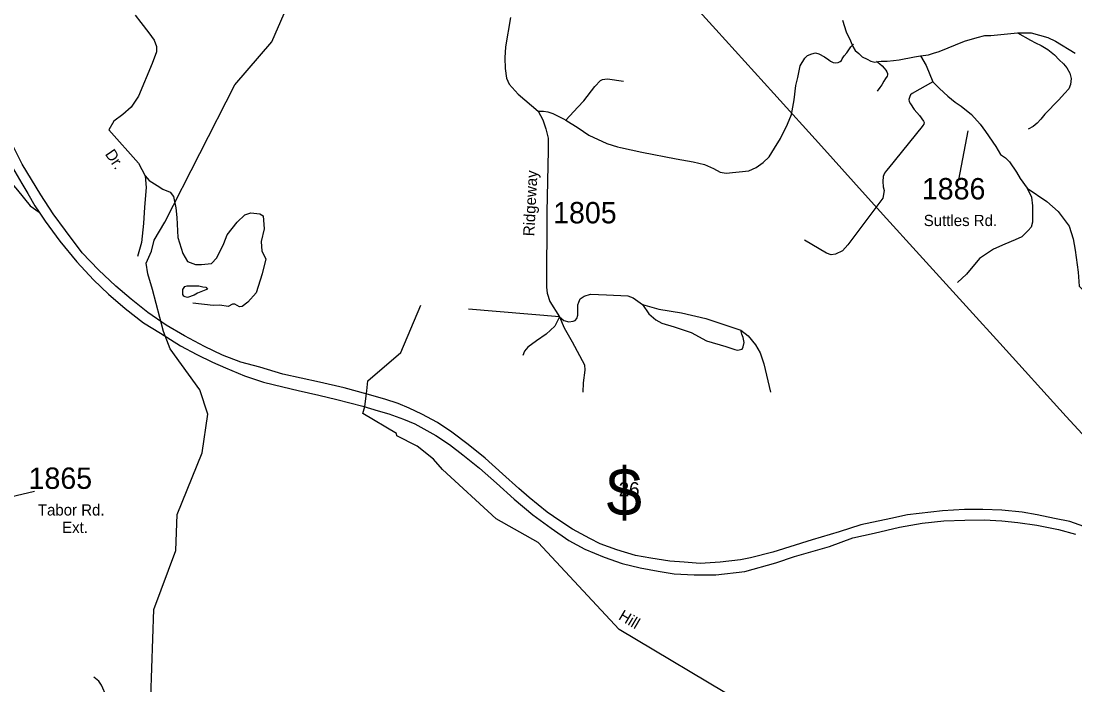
# Model space of a CAD drawing. Extents: x 884530 to 1028605, y 526725 to 653634.
# Drawn here: x 985963 to 992129, y 571686 to 575569 of the extents above; entities that cross this region are included whole.
import ezdxf

# ---------------------------------------------------------------- set-up
doc = ezdxf.new("R2010")
doc.units = 0
for name, color, linetype in [('Exist Hydrographic Creek Single Shore', 7, 'Continuous'), ('Exist Hydrographic Creek Single Shore Label', 7, 'Continuous'), ('Exist Hydrographic Pond Under 1500 Sq Ft', 7, 'Continuous'), ('Exist Road Non-System Type 51', 7, 'Continuous'), ('Exist Road Primary Interstate Divided Center Attributed', 7, 'Continuous'), ('Exist Road Primary Interstate Ramp 1 Lane Attributed', 7, 'Continuous'), ('Exist Road Primary Interstate Shield CELL', 7, 'Continuous'), ('Exist Road Secondary Type 51 Attributed', 7, 'Continuous'), ('Exist Road Secondary Type 51 Label', 7, 'Continuous'), ('Exist Road Secondary Type 51 Number Label', 7, 'Continuous'), ('Exist Utilities Electrical Transmission Line', 7, 'Continuous')]:
    doc.layers.add(name, color=color, linetype=linetype)

msp = doc.modelspace()

# ---------------------------------------------------------------- linework, layer by layer
at = {"layer": 'Exist Hydrographic Creek Single Shore'}
for points in [[(986722, 571612.5), (986739.9, 572127.4), (986868.6, 572472.7), (986875.9, 572682.6), (987021.8, 573043.9), (987054.7, 573269.7), (987009.6, 573411.7), (986834.5, 573651.6), (986796.3, 573754), (986731.2, 573999.3), (986703.9, 574091.2), (986693.7, 574152.5), (986726.1, 574223.9), (986741.4, 574286.9), (986804.3, 574392.4), (987213.2, 575196.3), (987430.5, 575447.8), (987502.8, 575613.8), (987599.7, 576002.3), (987777.9, 576336.8), (987926.3, 576524.2), (987955.8, 576654.8), (987920, 576822.9), (987831.8, 576926.4)], [(992129, 569991.5), (991817.2, 570086.7), (991402.1, 570225.1), (991152.4, 570473), (990908, 570642.1), (990788.3, 570795.4), (990710.6, 570957.8), (990598.8, 571101.2), (990412.4, 571259.2), (990181.8, 571582.2), (989462.7, 572010.2), (988988.2, 572518.6), (988742.9, 572658.1), (988427.7, 572946.7), (988376.5, 573007), (988281.2, 573083.6), (988162.1, 573143.2), (988158.7, 573156.8), (987963.1, 573274.2), (987975, 573315.1), (987985.2, 573407), (987992, 573464.9), (988184.4, 573630.9), (988302.6, 573907.5)]]:
    msp.add_lwpolyline(points, dxfattribs=at)
at = {"layer": 'Exist Hydrographic Pond Under 1500 Sq Ft'}
msp.add_lwpolyline([(986923.4, 573956.7), (986914.9, 573960.1), (986909.8, 573970.3), (986909.8, 573978.9), (986909.8, 573999.3), (986920, 574016.3), (986935.3, 574021.4), (986955.8, 574021.4), (986977.9, 574021.4), (987003.4, 574019.7), (987027.2, 574014.6), (987044.2, 574012.9), (987054.4, 574001), (987034, 573994.2), (986994.9, 573977.2), (986976.2, 573965.2), (986937, 573953.3)], close=True, dxfattribs=at)
at = {"layer": 'Exist Road Non-System Type 51'}
msp.add_line((989114.2, 573838.8), (988580, 573884.8), dxfattribs=at)
for points in [[(991792.5, 575500.6), (991868.5, 575458), (991899.1, 575441.2), (991932.1, 575426.4), (991970.7, 575402.5), (992009.9, 575370.9), (992037.7, 575342.9), (992062.2, 575319.6), (992082.1, 575295.6), (992099.8, 575265.3), (992107.7, 575232.5), (992104.4, 575198.6), (992093.1, 575172.7), (992068.9, 575145.3), (992035.1, 575108.2), (991952.8, 575024.3), (991930.1, 574995.3), (991907.6, 574972.6), (991884.9, 574951.7), (991855.9, 574937.1)], [(989149.6, 574988.8), (989221.8, 574943.9), (989284, 574901.4), (989390.2, 574852.8), (989452.6, 574834.3), (989469.5, 574830.5), (989595.2, 574802.6), (989795.2, 574762.6), (989896.1, 574746), (989962.4, 574729.8), (990013.5, 574707.7), (990054.4, 574685.1), (990089.1, 574680.4), (990221.8, 574693.7), (990264.8, 574713), (990305.6, 574743), (990339.8, 574775.2), (990372, 574826.8), (990406.5, 574882.6), (990448.2, 574965.6), (990470.4, 575023.1), (990486.4, 575107.9), (990495.5, 575192.4), (990507.3, 575239.6), (990522.3, 575307.6), (990548.2, 575352.7), (990565.3, 575367.7), (990588.9, 575378.5), (990610.4, 575383.4), (990631.5, 575378.5), (990663.8, 575360.5), (990688.7, 575343), (990700, 575333.8), (990714.2, 575326.3), (990729.1, 575325), (990744.1, 575327.5), (990755.9, 575331.8), (990762.7, 575338.7), (990767.1, 575347.4), (990778.9, 575366), (990793.7, 575384), (990806.2, 575401.4), (990817.8, 575418.4), (990833.8, 575434.2)], [(990968.5, 575334.4), (990987.5, 575318.5), (991000.7, 575307.5), (991014, 575292.9), (991022.8, 575282.4), (991029.3, 575271.8), (991032.4, 575263), (991032.3, 575254), (991030.9, 575247.3), (991020.8, 575232.8), (991010.8, 575217.2), (990999.6, 575197.1), (990988.4, 575181.4), (990972.7, 575160.2)], [(989149.6, 574988.8), (989221.1, 575066.4), (989255.7, 575102.8), (989320.2, 575187.2), (989353.5, 575220.9), (989364.9, 575227.7), (989379, 575230.2), (989394.7, 575231), (989488.2, 575217.7)], [(991297.3, 575214.8), (991176, 575145.3), (991168, 575136.9), (991163.4, 575129), (991160.8, 575121.7), (991158.2, 575111.1), (991160.2, 575099.3), (991166.7, 575084.7), (991188.6, 575052.3), (991219.6, 575017.9), (991244, 574984.2), (991246.7, 574975.9), (991245, 574966.1), (991240, 574958.1), (991235.4, 574952.4), (991037.8, 574709.6), (991025.8, 574694.6), (991015.5, 574678.7), (991008.2, 574660.4), (991004.4, 574630), (991006.5, 574600.4), (991012.2, 574578.4), (991005, 574532.5), (990800.5, 574259.7), (990769.7, 574225.7), (990728.3, 574205.5), (990703.1, 574201.8), (990675.3, 574211), (990547.8, 574287.5)], [(988987.5, 575041.4), (989019.7, 575041.4), (989044.7, 575037.9), (989074, 575028.5), (989101.3, 575015.7), (989124.9, 575002.8), (989136.9, 574997.1), (989149.6, 574988.8)], [(986688.6, 574663.1), (986712.4, 574637.5), (986758.4, 574606.9), (986792.4, 574586.5), (986835, 574567.7), (986855.4, 574543.9), (986867.3, 574477.5), (986874.1, 574419.7), (986880.9, 574303.9), (986909.8, 574210.3), (986935.8, 574162.5), (986982.6, 574144.5), (987017.9, 574144.5), (987076.8, 574151.2), (987108.8, 574184.9), (987149.2, 574269.1), (987169.4, 574319.7), (987226.7, 574393.8), (987272.1, 574435.9), (987308, 574448.6), (987360.7, 574441.8), (987379.4, 574429.9), (987384.5, 574355), (987368.1, 574280.9), (987371.4, 574223.7), (987395, 574178.2), (987373.1, 574090.6), (987337.8, 573979.4), (987288.9, 573925.5), (987256.9, 573900.6), (987239.9, 573897.2), (987212.7, 573914.2), (987199.1, 573912.5), (987173.6, 573900.6), (987125.9, 573907.4), (987086.8, 573905.7), (986967.7, 573919.3)], [(991850.7, 574592.7), (991875.7, 574539.6), (991881.6, 574488), (991881.6, 574417.2), (991881.6, 574393.6), (991872.8, 574364.1), (991855.1, 574343.4), (991818.2, 574308), (991779.9, 574288.9), (991719.5, 574265.3), (991653.1, 574234.3), (991570.6, 574181.2), (991493.9, 574088.3), (991442.3, 574041.1)], [(991850.7, 574592.7), (991964.2, 574513.1), (992032, 574455.6), (992095.4, 574370), (992119, 574294.8), (992129.9, 574229.6), (992148.5, 574101.5), (992155, 574019.1), (992286.9, 573882.8), (992317.9, 573873.7), (992353, 573878.8), (992552.6, 574005.6), (992571.6, 574016.3), (992594.9, 574020.9)], [(989114.2, 573838.8), (989138.9, 573817.6), (989167, 573809.9), (989192.5, 573814.2), (989204.4, 573818.4), (989215.5, 573829.5), (989221.4, 573849.9), (989219.7, 573909.5), (989225.7, 573925.7), (989235, 573944.4), (989257.3, 573960.1), (989295.1, 573971.1), (989387.9, 573968), (989513.2, 573961.4), (989545.3, 573950.1), (989598.3, 573911.6)], [(989598.3, 573911.6), (989635.8, 573857.6), (989676.6, 573821.8), (989712.3, 573801.4), (989783.8, 573781), (989884.2, 573746.9), (989974.4, 573699.3), (990086.7, 573665.2), (990138.6, 573648.2), (990155.6, 573644.8), (990182.8, 573649.9), (990187.9, 573663.5), (990194.7, 573689.1), (990187.9, 573718), (990179.4, 573738.4), (990174.3, 573760.6)], [(989598.3, 573911.6), (989694.4, 573884.6), (989826.6, 573862.6), (989969.6, 573829.6), (990174.3, 573760.6)], [(989114.2, 573838.8), (989085.3, 573784.4), (989036, 573738.4), (988978.1, 573699.3), (988928.8, 573661.8), (988908.4, 573638), (988898.1, 573612.5)], [(989114.2, 573838.8), (989140.6, 573775.5), (989186.6, 573692.5), (989259.7, 573558), (989261.4, 573527.4), (989251.2, 573454.2), (989249.5, 573398)], [(990174.3, 573760.6), (990218, 573729), (990260.6, 573675.5), (990287.2, 573628.3), (990309.3, 573565.4), (990348.7, 573398.7)], [(986662.2, 571197), (986640.1, 571257.4), (986622.3, 571309.3), (986603.5, 571349.3), (986566.1, 571423.3), (986535.5, 571473.6), (986518.5, 571517), (986497.2, 571560.4), (986483.6, 571585), (986463.2, 571618.2), (986433.4, 571684.6), (986418.1, 571709.3), (986389.2, 571731.4)]]:
    msp.add_lwpolyline(points, dxfattribs=at)
at = {"layer": 'Exist Road Primary Interstate Divided Center Attributed'}
for points in [[(985628.8, 575309.3), (985676.7, 575192.9), (985727, 575078.8), (985784, 574959.6), (985839.4, 574853.9), (985899.8, 574736.4), (985966.9, 574618.9), (986002.1, 574560.2), (986044, 574488), (986068.2, 574452.5)], [(992182.2, 572613.4), (992100, 572641.9), (992009.4, 572660.4), (991908.8, 572680.5), (991819.9, 572697.3), (991702.4, 572709.1), (991590, 572712.4), (991482.7, 572712.4), (991353.5, 572704), (991150.5, 572680.5), (991051.6, 572660.4), (990877.1, 572623.5), (990749.8, 572581.1), (990592.1, 572535.8), (990362.2, 572462.4), (990231.2, 572430.1), (990171.6, 572418.2), (990054.2, 572404.5), (989936.8, 572396), (989842, 572403.6), (989759.8, 572410.3), (989647.4, 572427.1), (989558.5, 572443.9), (989449.5, 572475.8), (989352.2, 572511), (989290.1, 572542.9), (989189.5, 572596.6), (989115.6, 572645.3), (989041.8, 572697.3), (988936.2, 572782.9), (988875.8, 572834.9), (988780.1, 572920.5), (988677.8, 573012.8), (988578.8, 573093.4), (988483.2, 573165.5), (988399.3, 573220.9), (988308.7, 573269.6), (988233.3, 573304.8), (988169.5, 573331.7), (988090.7, 573356.9), (987988.3, 573387.1), (987852.4, 573424), (987708.2, 573457.6), (987495.1, 573504), (987359, 573544.9), (987248.5, 573575), (987141.2, 573615.3), (987035.5, 573665.7), (986919.7, 573727.8), (986812.4, 573791.5), (986705, 573865.4), (986606, 573942.6), (986517.1, 574018.1), (986414.8, 574113.8), (986319.2, 574214.5), (986221.9, 574343.7), (986151.4, 574441), (986077.6, 574553.5), (986050.8, 574597.1), (985968.5, 574733.1), (985901.4, 574869)], [(986068.2, 574452.5), (986104.4, 574399.1), (986190, 574281.6), (986289, 574160.8), (986386.3, 574056.7), (986475.2, 573971.1), (986572.5, 573887.2), (986678.2, 573805), (986778.8, 573742.9), (986896.2, 573670.7), (986991.9, 573618.7), (987082.4, 573573.4), (987159.6, 573541.5), (987270.3, 573494.5), (987381.1, 573457.6), (987495.1, 573429), (987584, 573408.9), (987704.8, 573380.4), (987810.5, 573355.2), (987963.2, 573316.6), (988052.1, 573289.7), (988114.1, 573271.3), (988199.7, 573241.1), (988266.8, 573212.6), (988389.3, 573145.4), (988469.8, 573091.7), (988548.6, 573033), (988645.9, 572954.1), (988744.9, 572866.8), (988848.9, 572772.8), (988956.3, 572680.5), (989063.6, 572603.3), (989167.7, 572531.2), (989261.6, 572480.8), (989374, 572433.8), (989479.7, 572396.9), (989585.4, 572371.7), (989691.1, 572351.6), (989783.7, 572336.5), (989901.1, 572331.3), (990028.7, 572331.3), (990197.1, 572350.1), (990379.2, 572401.1), (990488.1, 572436.9), (990692.3, 572496.4), (990830.1, 572546.3), (990954.3, 572573.1), (991101.9, 572608.4), (991236.1, 572633.5), (991361.9, 572645.3), (991484.4, 572650.3), (991598.4, 572652), (991702.4, 572645.3), (991794.7, 572636.9), (991907.1, 572620.1), (992032.9, 572594.9), (992131.9, 572568.1)]]:
    msp.add_lwpolyline(points, dxfattribs=at)
at = {"layer": 'Exist Road Primary Interstate Ramp 1 Lane Attributed'}
msp.add_lwpolyline([(984971.1, 574225.1), (984993.2, 574306.6), (985026.2, 574480.8), (985079.1, 574617.4), (985129.2, 574705.9), (985210.7, 574783), (985298.8, 574842.5), (985395.7, 574873.4), (985490.4, 574873.4), (985589.5, 574851.3), (985686.4, 574807.3), (985754.7, 574761), (985856, 574679.4), (985941.9, 574580.2), (986016.8, 574487.7), (986068.2, 574452.5)], dxfattribs=at)
at = {"layer": 'Exist Road Secondary Type 51 Attributed'}
for points in [[(986630.8, 575604.2), (986663.1, 575561.7), (986710.7, 575500.4), (986741.4, 575457.9), (986756, 575419.9), (986754.4, 575388.9), (986729.9, 575322), (986649.5, 575129.4), (986607, 575064.7), (986557.6, 575022.2), (986504.9, 574983), (986475.9, 574933.7), (986649.5, 574737.9), (986688.6, 574663.1), (986695.4, 574595), (986685.2, 574480.9), (986678.4, 574385.6), (986668.2, 574273.3), (986644.4, 574191.6)], [(988826.2, 575590.6), (988796.4, 575418.7), (988793.8, 575354.1), (988795.5, 575291.9), (988802.3, 575235.8), (988819.4, 575200.9), (988872.1, 575142.2), (988987.5, 575041.4), (989016.1, 574992.2), (989034.2, 574939.6), (989046.1, 574885.2), (989046.4, 574815.1), (989039, 574451.6), (989037.9, 574013.7), (989040.2, 573977.6), (989057.2, 573928.2), (989114.2, 573838.8)], [(990769.6, 575575.1), (990791.5, 575505.6), (990815.8, 575453), (990829.9, 575420.6), (990844.1, 575396.3), (990864.3, 575380.1), (990884.5, 575359.9), (990912.8, 575345.7), (990935.1, 575335.6), (990959.3, 575329.5), (990980, 575332), (990995.7, 575335.6), (991030.1, 575335.6), (991067.8, 575338), (991100, 575342.9), (991191, 575360.5), (991226.3, 575366.4)], [(991226.3, 575366.4), (991272, 575372.3), (991301.5, 575381.2), (991335.4, 575391.5), (991482.9, 575452), (991556.6, 575474.1), (991602.3, 575484.4), (991637.1, 575484.9), (991792.5, 575500.6), (991873.5, 575500.6), (991970.8, 575472.6), (992016.5, 575452), (992130.3, 575381.9)], [(991226.3, 575366.4), (991259.3, 575310), (991297.3, 575214.8), (991314.8, 575196.8), (991336.6, 575175.4), (991385.6, 575130.4), (991429.4, 575095.8), (991463.7, 575071.4), (991523.6, 575022.8), (991574.3, 574966.7), (991606.7, 574922.4), (991666.4, 574836.1), (991694.4, 574788.9), (991723.9, 574769.7), (991746.1, 574746.8), (991787.3, 574685.7), (991809.4, 574648.8), (991850.7, 574592.7)]]:
    msp.add_lwpolyline(points, dxfattribs=at)
at = {"layer": 'Exist Road Secondary Type 51 Label'}
for points in [[(991450.9, 574641), (991505.4, 574927.2)], [(986042, 572818.5), (985667.5, 572730)]]:
    msp.add_lwpolyline(points, dxfattribs=at)
at = {"layer": 'Exist Utilities Electrical Transmission Line'}
msp.add_lwpolyline([(992381.6, 572927.5), (992078.7, 573256.3), (991689.3, 573686), (991512, 573880.3), (991219, 574202.7), (991006.8, 574436.2), (990833.4, 574628.4), (990646.4, 574837), (990366.9, 575144.9), (990027.8, 575520.9), (989794.5, 575779)], dxfattribs=at)

# ---------------------------------------------------------------- texts
at = {"layer": 'Exist Hydrographic Creek Single Shore Label'}
msp.add_text('Hill', height=65.62, rotation=329.23728, dxfattribs=at).set_placement((989453.7, 572072.9))
msp.add_text('Hill', height=65.62, rotation=329.23728, dxfattribs=at).set_placement((989453.7, 572072.9))
at = {"layer": 'Exist Road Primary Interstate Shield CELL'}
for s, height, p in [('$', 278.9, (989388.2, 572675.4)), ('26', 82.02, (989459.7, 572790.2))]:
    msp.add_text(s, height=height, dxfattribs=at).set_placement(p)
at = {"layer": 'Exist Road Secondary Type 51 Label'}
for s, rotation, p in [('Dr.', 304.2405, (986451.2, 574791.4)), ('Ridgeway', 87.13723, (988965.6, 574309.4))]:
    msp.add_text(s, height=65.62, rotation=rotation, dxfattribs=at).set_placement(p)
for s, height, p in [('Suttles Rd.', 65.617, (991244.7, 574370.3)), ('Tabor Rd.', 65.62, (986061, 572677.3)), ('Ext.', 65.62, (986202.8, 572575.1))]:
    msp.add_text(s, height=height, dxfattribs=at).set_placement(p)
at = {"layer": 'Exist Road Secondary Type 51 Number Label'}
for s, p in [('1886', (991233.6, 574526.1)), ('1805', (989075.9, 574386)), ('1865', (986006.5, 572833.1))]:
    msp.add_text(s, height=125, dxfattribs=at).set_placement(p)

doc.saveas('drawing.dxf')
